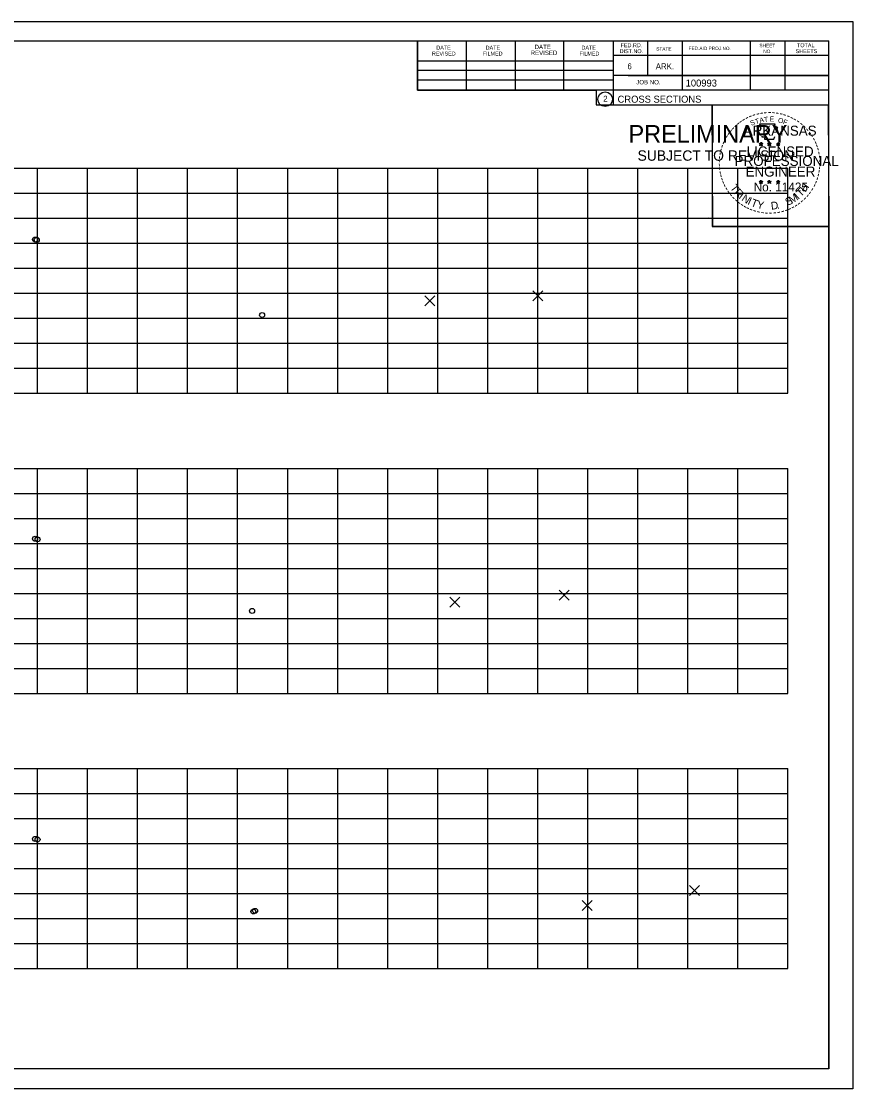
# Model space of a CAD drawing. Extents: x 4667 to 1632277, y -2100 to 724501.
# Drawn here: x 6136.3 to 6302.5, y -897.1 to -683.7 of the extents above; entities that cross this region are included whole.
import ezdxf

# ---------------------------------------------------------------- set-up
doc = ezdxf.new("R2010")
doc.units = 0
doc.layers.add('R_Grid', color=7, linetype='Continuous')
doc.layers.add('R_No Plot', color=7, linetype='Continuous')

msp = doc.modelspace()

# ---------------------------------------------------------------- linework, layer by layer
at = {"layer": 'R_Grid'}
for p, q in [((5989.52, -713.09), (6289.52, -713.09)), ((6139.52, -758.09), (6139.52, -713.09)), ((6149.52, -758.09), (6149.52, -713.09)), ((6159.52, -758.09), (6159.52, -713.09)), ((6169.52, -758.09), (6169.52, -713.09)), ((6179.52, -758.09), (6179.52, -713.09)), ((6189.52, -758.09), (6189.52, -713.09)), ((6199.52, -758.09), (6199.52, -713.09)), ((6209.52, -758.09), (6209.52, -713.09)), ((6219.52, -758.09), (6219.52, -713.09)), ((6229.52, -758.09), (6229.52, -713.09)), ((6239.52, -758.09), (6239.52, -713.09)), ((6249.52, -758.09), (6249.52, -713.09)), ((6259.52, -758.09), (6259.52, -713.09)), ((6269.52, -758.09), (6269.52, -713.09)), ((6279.52, -758.09), (6279.52, -713.09)), ((6289.52, -758.09), (6289.52, -713.09)), ((5989.52, -718.09), (6289.52, -718.09)), ((5989.52, -723.09), (6289.52, -723.09)), ((5989.52, -728.09), (6289.52, -728.09)), ((5989.52, -733.09), (6289.52, -733.09)), ((5989.52, -738.09), (6289.52, -738.09)), ((5989.52, -743.09), (6289.52, -743.09)), ((5989.52, -748.09), (6289.52, -748.09)), ((5989.52, -753.09), (6289.52, -753.09)), ((5989.52, -758.09), (6289.52, -758.09)), ((5989.52, -773.09), (6289.52, -773.09)), ((6139.52, -818.09), (6139.52, -773.09)), ((6149.52, -818.09), (6149.52, -773.09)), ((6159.52, -818.09), (6159.52, -773.09)), ((6169.52, -818.09), (6169.52, -773.09)), ((6179.52, -818.09), (6179.52, -773.09)), ((6189.52, -818.09), (6189.52, -773.09)), ((6199.52, -818.09), (6199.52, -773.09)), ((6209.52, -818.09), (6209.52, -773.09)), ((6219.52, -818.09), (6219.52, -773.09)), ((6229.52, -818.09), (6229.52, -773.09)), ((6239.52, -818.09), (6239.52, -773.09)), ((6249.52, -818.09), (6249.52, -773.09)), ((6259.52, -818.09), (6259.52, -773.09)), ((6269.52, -818.09), (6269.52, -773.09)), ((6279.52, -818.09), (6279.52, -773.09)), ((6289.52, -818.09), (6289.52, -773.09)), ((5989.52, -778.09), (6289.52, -778.09)), ((5989.52, -783.09), (6289.52, -783.09)), ((5989.52, -788.09), (6289.52, -788.09)), ((5989.52, -793.09), (6289.52, -793.09)), ((5989.52, -798.09), (6289.52, -798.09)), ((5989.52, -803.09), (6289.52, -803.09)), ((5989.52, -808.09), (6289.52, -808.09)), ((5989.52, -813.09), (6289.52, -813.09)), ((5989.52, -818.09), (6289.52, -818.09)), ((5989.52, -833.09), (6289.52, -833.09)), ((6139.52, -873.09), (6139.52, -833.09)), ((6149.52, -873.09), (6149.52, -833.09)), ((6159.52, -873.09), (6159.52, -833.09)), ((6169.52, -873.09), (6169.52, -833.09)), ((6179.52, -873.09), (6179.52, -833.09)), ((6189.52, -873.09), (6189.52, -833.09)), ((6199.52, -873.09), (6199.52, -833.09)), ((6209.52, -873.09), (6209.52, -833.09)), ((6219.52, -873.09), (6219.52, -833.09)), ((6229.52, -873.09), (6229.52, -833.09)), ((6239.52, -873.09), (6239.52, -833.09)), ((6249.52, -873.09), (6249.52, -833.09)), ((6259.52, -873.09), (6259.52, -833.09)), ((6269.52, -873.09), (6269.52, -833.09)), ((6279.52, -873.09), (6279.52, -833.09)), ((6289.52, -873.09), (6289.52, -833.09)), ((5989.52, -838.09), (6289.52, -838.09)), ((5989.52, -843.09), (6289.52, -843.09)), ((5989.52, -848.09), (6289.52, -848.09)), ((5989.52, -853.09), (6289.52, -853.09)), ((5989.52, -858.09), (6289.52, -858.09)), ((5989.52, -863.09), (6289.52, -863.09)), ((5989.52, -868.09), (6289.52, -868.09)), ((5989.52, -873.09), (6289.52, -873.09))]:
    msp.add_line(p, q, dxfattribs=at)
at = {"layer": 'R_No Plot'}
for p, q in [((5969.12, -683.74), (6302.46, -683.74)), ((5981.52, -687.63), (6297.7, -687.63)), ((6215.44, -697.51), (6215.44, -687.63)), ((6225.3, -697.51), (6225.3, -687.83)), ((6235.06, -697.51), (6235.06, -687.83)), ((6244.74, -697.51), (6244.74, -687.83)), ((6254.6, -687.63), (6254.6, -700.43)), ((6261.44, -687.63), (6261.44, -694.57)), ((6268.38, -687.63), (6268.38, -697.51)), ((6281.96, -687.63), (6281.96, -697.51)), ((6288.9, -687.63), (6288.9, -697.51)), ((6297.7, -893.09), (6297.7, -687.63)), ((6297.7, -690.57), (6254.6, -690.57)), ((6297.7, -690.55), (6297.7, -690.55)), ((6215.44, -691.65), (6254.6, -691.65)), ((6215.44, -693.51), (6254.6, -693.51)), ((6215.44, -697.51), (6215.44, -695.45)), ((6215.44, -695.45), (6254.6, -695.45)), ((6297.7, -694.57), (6254.6, -694.57)), ((6257.56, -694.57), (6297.7, -694.57)), ((6297.7, -697.51), (6215.44, -697.51)), ((6254.6, -700.43), (6297.7, -700.43)), ((6283.79, -708.18), (6284.14, -708.29)), ((6283.79, -708.18), (6284.04, -708.22)), ((6283.79, -708.18), (6284.03, -708.3)), ((6284.14, -707.92), (6284.1, -708.18)), ((6284.14, -708.29), (6284.14, -707.92)), ((6284.14, -707.92), (6284.19, -708.17)), ((6284.49, -708.18), (6284.14, -708.29)), ((6284.49, -708.18), (6284.2, -708.23)), ((6284.49, -708.18), (6284.28, -708.28)), ((6285.46, -708.18), (6285.81, -708.29)), ((6285.46, -708.18), (6285.71, -708.22)), ((6285.46, -708.18), (6285.7, -708.3)), ((6285.81, -707.92), (6285.77, -708.18)), ((6285.81, -708.29), (6285.81, -707.92)), ((6285.81, -707.92), (6285.86, -708.17)), ((6286.16, -708.18), (6285.81, -708.29)), ((6286.16, -708.18), (6285.87, -708.23)), ((6286.16, -708.18), (6285.95, -708.28)), ((6287.22, -708.19), (6287.57, -708.3)), ((6287.22, -708.19), (6287.48, -708.23)), ((6287.22, -708.19), (6287.46, -708.31)), ((6287.57, -707.94), (6287.53, -708.19)), ((6287.57, -708.3), (6287.57, -707.94)), ((6287.57, -707.94), (6287.62, -708.19)), ((6287.92, -708.19), (6287.57, -708.3)), ((6287.92, -708.19), (6287.63, -708.24)), ((6287.92, -708.19), (6287.72, -708.29)), ((6283.92, -708.59), (6284.14, -708.29)), ((6283.92, -708.59), (6284.05, -708.34)), ((6283.92, -708.59), (6284.14, -708.37)), ((6284.35, -708.59), (6284.14, -708.29)), ((6284.35, -708.59), (6284.14, -708.37)), ((6284.35, -708.59), (6284.21, -708.29)), ((6285.59, -708.59), (6285.81, -708.29)), ((6285.59, -708.59), (6285.72, -708.34)), ((6285.59, -708.59), (6285.81, -708.37)), ((6286.02, -708.59), (6285.81, -708.29)), ((6286.02, -708.59), (6285.81, -708.37)), ((6286.02, -708.59), (6285.88, -708.29)), ((6287.36, -708.6), (6287.57, -708.3)), ((6287.36, -708.6), (6287.48, -708.35)), ((6287.36, -708.6), (6287.57, -708.38)), ((6287.79, -708.6), (6287.57, -708.3)), ((6287.79, -708.6), (6287.57, -708.38)), ((6287.79, -708.6), (6287.65, -708.31)), ((6283.79, -715.75), (6284.13, -715.86)), ((6283.79, -715.75), (6284.04, -715.8)), ((6283.79, -715.75), (6284.02, -715.87)), ((6283.92, -716.16), (6284.13, -715.86)), ((6283.92, -716.16), (6284.04, -715.91)), ((6283.92, -716.16), (6284.13, -715.94)), ((6284.13, -715.5), (6284.09, -715.75)), ((6284.13, -715.86), (6284.13, -715.5)), ((6284.13, -715.5), (6284.18, -715.75)), ((6284.48, -715.75), (6284.13, -715.86)), ((6284.35, -716.16), (6284.13, -715.86)), ((6284.35, -716.16), (6284.13, -715.94)), ((6284.48, -715.75), (6284.2, -715.8)), ((6284.35, -716.16), (6284.21, -715.87)), ((6284.48, -715.75), (6284.28, -715.85)), ((6285.45, -715.75), (6285.8, -715.86)), ((6285.45, -715.75), (6285.71, -715.8)), ((6285.45, -715.75), (6285.69, -715.87)), ((6285.59, -716.16), (6285.8, -715.86)), ((6285.59, -716.16), (6285.71, -715.91)), ((6285.59, -716.16), (6285.8, -715.94)), ((6285.8, -715.5), (6285.76, -715.75)), ((6285.8, -715.86), (6285.8, -715.5)), ((6285.8, -715.5), (6285.85, -715.75)), ((6286.15, -715.75), (6285.8, -715.86)), ((6286.02, -716.16), (6285.8, -715.86)), ((6286.02, -716.16), (6285.8, -715.94)), ((6286.15, -715.75), (6285.86, -715.8)), ((6286.02, -716.16), (6285.88, -715.87)), ((6286.15, -715.75), (6285.95, -715.85)), ((6287.22, -715.76), (6287.57, -715.87)), ((6287.22, -715.76), (6287.47, -715.81)), ((6287.22, -715.76), (6287.46, -715.88)), ((6287.35, -716.17), (6287.57, -715.87)), ((6287.35, -716.17), (6287.48, -715.92)), ((6287.35, -716.17), (6287.57, -715.95)), ((6287.57, -715.51), (6287.53, -715.76)), ((6287.57, -715.87), (6287.57, -715.51)), ((6287.57, -715.51), (6287.62, -715.76)), ((6287.92, -715.76), (6287.57, -715.87)), ((6287.78, -716.17), (6287.57, -715.87)), ((6287.78, -716.17), (6287.57, -715.95)), ((6287.92, -715.76), (6287.63, -715.81)), ((6287.78, -716.17), (6287.65, -715.88)), ((6287.92, -715.76), (6287.71, -715.86)), ((6273.74, -722.89), (6273.74, -722.89)), ((6297.7, -893.09), (5981.52, -893.09)), ((5969.12, -897.07), (6302.46, -897.07))]:
    msp.add_line(p, q, dxfattribs=at)
for points in [[(5969.12, -683.74), (6302.46, -683.74), (6302.46, -897.08), (5969.12, -897.08)], [(6215.44, -687.63), (6215.44, -697.51), (6251.18, -697.51), (6251.18, -700.43), (6274.38, -700.43), (6274.38, -724.76), (6297.7, -724.76), (6297.7, -893.09), (5981.52, -893.09), (5981.52, -687.63)], [(6274.38, -700.43), (6297.58, -700.43), (6297.7, -724.76), (6274.5, -724.76)]]:
    msp.add_lwpolyline(points, close=True, dxfattribs=at)
for points in [[(6283.83, -704.3), (6284.1, -705.13)], [(6287.34, -705.22), (6287.48, -704.94), (6286.8, -704.96), (6286.95, -704.3), (6283.83, -704.3)], [(6284.14, -707.92), (6284.35, -708.59), (6283.79, -708.18), (6284.49, -708.18), (6283.92, -708.59), (6284.14, -707.92)], [(6284.32, -706.72), (6284.32, -706.81), (6284.89, -706.83), (6284.83, -707.3), (6286.7, -707.3), (6286.9, -706.77)], [(6285.81, -707.92), (6286.02, -708.59), (6285.46, -708.18), (6286.16, -708.18), (6285.59, -708.59), (6285.81, -707.92)], [(6287.57, -707.94), (6287.79, -708.6), (6287.22, -708.19), (6287.92, -708.19), (6287.36, -708.6), (6287.57, -707.94)], [(6284.13, -715.5), (6284.35, -716.16), (6283.79, -715.75), (6284.48, -715.75), (6283.92, -716.16), (6284.13, -715.5)], [(6285.8, -715.5), (6286.02, -716.16), (6285.45, -715.75), (6286.15, -715.75), (6285.59, -716.16), (6285.8, -715.5)], [(6287.57, -715.51), (6287.78, -716.17), (6287.22, -715.76), (6287.92, -715.76), (6287.35, -716.17), (6287.57, -715.51)], [(6239.52, -738.61), (6238.52, -737.61), (6239.52, -738.61), (6238.52, -739.61), (6239.52, -738.61), (6240.52, -739.61), (6239.52, -738.61), (6240.52, -737.61)], [(6217.97, -739.63), (6216.97, -738.63), (6217.97, -739.63), (6216.97, -740.63), (6217.97, -739.63), (6218.97, -740.63), (6217.97, -739.63), (6218.97, -738.63)], [(6244.76, -798.45), (6243.76, -797.45), (6244.76, -798.45), (6243.76, -799.45), (6244.76, -798.45), (6245.76, -799.45), (6244.76, -798.45), (6245.76, -797.45)], [(6222.93, -799.83), (6221.93, -798.83), (6222.93, -799.83), (6221.93, -800.83), (6222.93, -799.83), (6223.93, -800.83), (6222.93, -799.83), (6223.93, -798.83)], [(6270.87, -857.49), (6269.87, -856.49), (6270.87, -857.49), (6269.87, -858.49), (6270.87, -857.49), (6271.87, -858.49), (6270.87, -857.49), (6271.87, -856.49)], [(6249.4, -860.47), (6248.4, -859.47), (6249.4, -860.47), (6248.4, -861.47), (6249.4, -860.47), (6250.4, -861.47), (6249.4, -860.47), (6250.4, -859.47)]]:
    msp.add_lwpolyline(points, dxfattribs=at)
for centre, radius in [((6252.99, -699.3), 1.47), ((6284.14, -708.29), 0.172), ((6284.14, -708.29), 0.145), ((6284.14, -708.29), 0.116), ((6284.14, -708.29), 0.0991), ((6284.14, -708.29), 0.0747), ((6284.14, -708.29), 0.0495), ((6284.14, -708.29), 0.0296), ((6285.81, -708.29), 0.172), ((6285.81, -708.29), 0.145), ((6285.81, -708.29), 0.116), ((6285.81, -708.29), 0.0991), ((6285.81, -708.29), 0.0747), ((6285.81, -708.29), 0.0495), ((6285.81, -708.29), 0.0296), ((6287.57, -708.3), 0.172), ((6287.57, -708.3), 0.145), ((6287.57, -708.3), 0.116), ((6287.57, -708.3), 0.0991), ((6287.57, -708.3), 0.0747), ((6287.57, -708.3), 0.0495), ((6287.57, -708.3), 0.0296), ((6284.13, -715.86), 0.172), ((6284.13, -715.86), 0.145), ((6284.13, -715.86), 0.116), ((6284.13, -715.86), 0.0991), ((6284.13, -715.86), 0.0747), ((6284.13, -715.86), 0.0495), ((6284.13, -715.86), 0.0296), ((6285.8, -715.86), 0.172), ((6285.8, -715.86), 0.145), ((6285.8, -715.86), 0.116), ((6285.8, -715.86), 0.0991), ((6285.8, -715.86), 0.0747), ((6285.8, -715.86), 0.0495), ((6285.8, -715.86), 0.0296), ((6287.57, -715.87), 0.172), ((6287.57, -715.87), 0.145), ((6287.57, -715.87), 0.116), ((6287.57, -715.87), 0.0991), ((6287.57, -715.87), 0.0747), ((6287.57, -715.87), 0.0495), ((6287.57, -715.87), 0.0296), ((6139.02, -727.35), 0.5), ((6139.36, -727.43), 0.5), ((6184.41, -742.44), 0.5), ((6139.02, -787.16), 0.5), ((6139.52, -787.28), 0.5), ((6182.41, -801.58), 0.5), ((6139.02, -847.16), 0.5), ((6139.52, -847.28), 0.5), ((6182.66, -861.66), 0.5), ((6183.02, -861.54), 0.5)]:
    msp.add_circle(centre, radius, dxfattribs=at)

# ---------------------------------------------------------------- texts
for s, height, rotation, p in [('DATE', 0.782, 360, (6219.24, -689.39)), ('DATE', 0.782, 360, (6229.1, -689.39)), ('DATE', 0.879, 360, (6238.88, -689.29)), ('DATE', 0.782, 360, (6248.26, -689.39)), ('FED.RD.', 0.782, 360, (6256.08, -688.91)), ('STATE', 0.684, 360, (6263.2, -689.59)), ('FED.AID PROJ.NO.', 0.684, 360, (6269.66, -689.49)), ('SHEET', 0.684, 360, (6283.82, -688.91)), ('TOTAL', 0.782, 360, (6291.34, -688.91)), ('REVISED', 0.782, 360, (6218.36, -690.57)), ('FILMED', 0.782, 360, (6228.52, -690.57)), ('REVISED', 0.879, 360, (6238.1, -690.47)), ('FILMED', 0.782, 360, (6247.86, -690.57)), ('DIST.NO.', 0.782, 360, (6255.88, -690.09)), ('NO.', 0.684, 360, (6284.6, -690.09)), ('SHEETS', 0.782, 360, (6291.06, -690.09)), ('6', 1.17, 360, (6257.44, -693.31)), ('ARK.', 1.172, 360, (6263.1, -693.31)), ('JOB NO.', 0.879, 360, (6259.2, -696.33)), ('100993', 1.4, 360, (6269.08, -696.77)), ('2', 1.17, 360, (6252.61, -699.78)), ('CROSS SECTIONS', 1.4, 360, (6255.47, -700)), ('-', 1.6, 0.1862, (6285.51, -702.59)), ('-', 1.6, 38.9507, (6279.66, -704.9)), ('-', 1.6, 36.2317, (6280.14, -704.52)), ('-', 1.6, 34.0636, (6280.71, -704.13)), ('-', 1.6, 28.7918, (6281.31, -703.76)), ('-', 1.6, 24.3072, (6281.94, -703.44)), ('S', 1, 21.594, (6282.18, -704.62)), ('-', 1.6, 19.1761, (6282.58, -703.17)), ('T', 1, 16.4036, (6283.1, -704.29)), ('-', 1.6, 13.6301, (6283.33, -702.93)), ('A', 1, 11.2132, (6283.92, -704.04)), ('-', 1.6, 10.2193, (6284.01, -702.77)), ('T', 1, 6.0228, (6284.77, -703.87)), ('-', 1.6, 5.8968, (6284.73, -702.66)), ('E', 1, 0.8323, (6285.88, -703.76)), ('-', 1.6, 357.743, (6286.23, -702.6)), ('-', 1.6, 352.1617, (6286.97, -702.66)), ('O', 1, 350.4515, (6287.48, -703.97)), ('-', 1.6, 347.2049, (6287.69, -702.77)), ('F', 1, 340.0707, (6288.44, -704.2)), ('-', 1.6, 342.3362, (6288.33, -702.93)), ('-', 1.6, 337.8551, (6289.06, -703.15)), ('-', 1.6, 334.1211, (6289.69, -703.42)), ('-', 1.6, 329.6409, (6290.27, -703.7)), ('-', 1.6, 325.8627, (6290.92, -704.06)), ('-', 1.6, 320.5297, (6291.53, -704.49)), ('PRELIMINARY', 3.5, 360, (6257.66, -707.97)), ('DWB', 0.01, 360, (6258.4, -706.12)), ('-', 1.6, 54.2325, (6277.96, -706.85)), ('-', 1.6, 50.6142, (6278.38, -706.28)), ('-', 1.6, 48.423, (6278.78, -705.8)), ('-', 1.6, 42.9622, (6279.23, -705.32)), ('ARKANSAS', 2, 360, (6280.68, -706.59)), ('-', 1.6, 315.5786, (6292.12, -704.98)), ('-', 1.6, 309.8797, (6292.69, -705.53)), ('-', 1.6, 306.6522, (6293.22, -706.13)), ('-', 1.6, 67.7743, (6277.07, -708.6)), ('-', 1.6, 62.8713, (6277.32, -707.99)), ('-', 1.6, 58.0706, (6277.64, -707.38)), ('-', 1.4, 303.6753, (6293.7, -706.7)), ('-', 1.6, 299.6684, (6294.02, -707.3)), ('-', 1.6, 294.6628, (6294.35, -707.92)), ('SUBJECT TO REVISION', 2.0751, 360, (6259.46, -711.6)), ('-', 1.6, 81.2013, (6276.52, -710.66)), ('-', 1.6, 75.461, (6276.65, -709.95)), ('-', 1.6, 72.3945, (6276.85, -709.23)), ('LICENSED', 2, 360, (6281.28, -710.74)), ('DWB', 0.01, 360, (6284.13, -708.29)), ('DWB', 0.01, 360, (6285.8, -708.29)), ('DWB', 0.01, 360, (6287.56, -708.3)), ('-', 1.6, 290.5728, (6294.6, -708.49)), ('-', 1.6, 285.1233, (6294.84, -709.07)), ('-', 1.6, 280.5493, (6295.04, -709.82)), ('-', 1.6, 94.1959, (6276.45, -712.78)), ('-', 1.6, 89.0622, (6276.42, -712.05)), ('-', 1.6, 85.1863, (6276.44, -711.35)), ('PROFESSIONAL', 2, 360, (6278.86, -712.64)), ('-', 1.6, 276.5962, (6295.2, -710.58)), ('-', 1.6, 274.3301, (6295.26, -711.31)), ('-', 1.6, 269.9407, (6295.29, -711.94)), ('-', 1.6, 98.9479, (6276.52, -713.44)), ('-', 1.6, 101.7149, (6276.66, -714.18)), ('-', 1.6, 105.4578, (6276.82, -714.77)), ('ENGINEER', 2, 360, (6281.04, -714.77)), ('-', 1.6, 255.7626, (6295.09, -713.94)), ('-', 1.6, 260.9953, (6295.2, -713.26)), ('-', 1.6, 263.5172, (6295.28, -712.6)), ('-', 1.6, 109.0874, (6277.04, -715.4)), ('-', 1.6, 114.0643, (6277.29, -716)), ('-', 1.6, 115.7289, (6277.59, -716.62)), ('T', 1.54, 306.0406, (6277.89, -717.02)), ('No. 11425', 1.757, 360, (6282.67, -717.72)), ('DWB', 0.01, 360, (6284.12, -715.87)), ('DWB', 0.01, 360, (6285.79, -715.87)), ('DWB', 0.01, 360, (6287.56, -715.88)), ('H', 1.54, 54.6088, (6293.01, -717.99)), ('-', 1.6, 244.6197, (6294.43, -715.96)), ('-', 1.6, 247.8887, (6294.69, -715.33)), ('-', 1.6, 252.8681, (6294.91, -714.66)), ('-', 1.6, 120.4471, (6277.95, -717.2)), ('-', 1.6, 125.8934, (6278.35, -717.76)), ('-', 1.6, 130.7181, (6278.82, -718.31)), ('-', 1.6, 134.2238, (6279.33, -718.86)), ('R', 1.54, 314.005, (6278.66, -718.07)), ('I', 1.54, 321.9694, (6279.56, -719)), ('N', 1.54, 326.5002, (6280.12, -719.47)), ('I', 1.54, 335.3603, (6281.33, -720.26)), ('S', 1.54, 26.9312, (6289.44, -720.66)), ('M', 1.54, 32.6563, (6290.28, -720.26)), ('I', 1.54, 42.1136, (6291.56, -719.41)), ('T', 1.54, 46.6444, (6292.12, -718.93)), ('-', 1.6, 225.7653, (6292.72, -718.49)), ('-', 1.6, 231.2538, (6293.2, -717.93)), ('-', 1.6, 233.8452, (6293.63, -717.36)), ('-', 1.6, 239.0712, (6294.03, -716.71)), ('-', 1.6, 138.9338, (6279.86, -719.32)), ('-', 1.6, 144.6463, (6280.41, -719.73)), ('-', 1.6, 148.0898, (6280.98, -720.1)), ('-', 1.6, 151.5704, (6281.55, -720.43)), ('-', 1.6, 154.6002, (6282.08, -720.67)), ('T', 1.54, 339.8912, (6281.99, -720.59)), ('Y', 1.54, 347.8556, (6283.21, -721.03)), ('D', 1.54, 6.3969, (6286.19, -721.39)), ('.', 1.54, 13.7642, (6287.39, -721.26)), ('-', 1.6, 204.2516, (6289.94, -720.53)), ('-', 1.6, 207.3568, (6290.56, -720.21)), ('-', 1.6, 212.2491, (6291.12, -719.86)), ('-', 1.6, 215.7363, (6291.65, -719.47)), ('-', 1.6, 221.0851, (6292.2, -719)), ('-', 1.6, 158.5612, (6282.7, -720.93)), ('-', 1.6, 162.7983, (6283.39, -721.14)), ('-', 1.6, 167.5555, (6284.1, -721.3)), ('-', 1.6, 173.1155, (6284.87, -721.41)), ('-', 1.6, 176.5183, (6285.62, -721.47)), ('-', 1.6, 181.5918, (6286.37, -721.45)), ('-', 1.6, 185.8167, (6287.18, -721.37)), ('-', 1.6, 191.2858, (6287.91, -721.24)), ('-', 1.6, 195.4743, (6288.64, -721.04)), ('-', 1.6, 200.7184, (6289.32, -720.8))]:
    msp.add_text(s, height=height, rotation=rotation, dxfattribs=at).set_placement(p)

doc.saveas('drawing.dxf')
